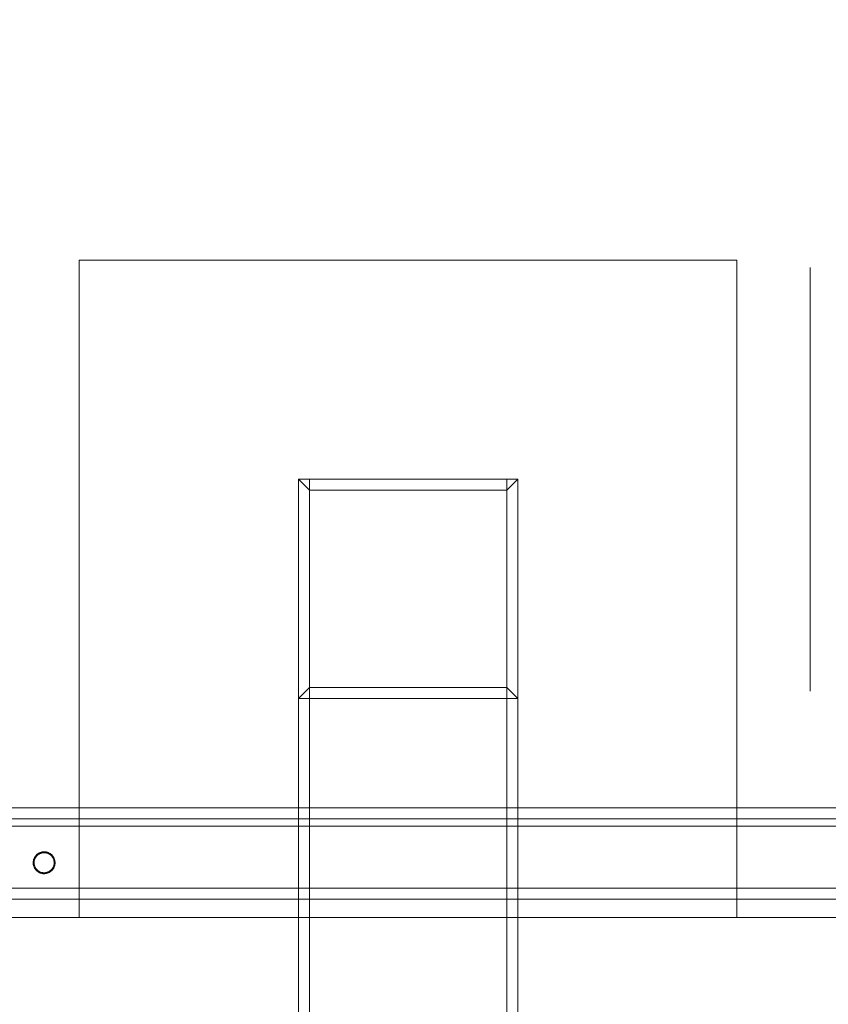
# Model space of a CAD drawing. Header units: millimetres. Extents: x -4395 to 65662, y -65530 to 6847.
# Tile 781 of 1034: x 26394 to 26615, y -17804 to -17534. Entities that reach past the tile are written whole.
import ezdxf

# ---------------------------------------------------------------- set-up
doc = ezdxf.new("R2010")
doc.units = ezdxf.units.MM
doc.layers.add('COTAS_P', color=1, linetype='Continuous', lineweight=0)
doc.layers.add('superior_C05', color=7, linetype='Continuous', lineweight=0)
doc.dimstyles.new('R19_100', dxfattribs={"dimtxt": 250, "dimasz": 150, "dimexe": 150, "dimexo": 80, "dimgap": 100, "dimtad": 1, "dimtih": 1, "dimtoh": 1, "dimdsep": 46, "dimcen": 0.09, "dimadec": 0, "dimazin": 0, "dimtfac": 1, "dimtdec": 4, "dimtofl": 0, "dimtmove": 0, "dimatfit": 3, "dimfxl": 1, "dimtolj": 1, "dimtzin": 0, "dimarcsym": 0})

# ---------------------------------------------------------------- blocks, each defined once
blk = doc.blocks.new('DIM_R33_31')
at = {"layer": 'COTAS_P'}
for p, q in [((24250.07, -17080), (24400.07, -17035)), ((26750.07, -17080), (26600.07, -17035)), ((24250.07, -17980), (24250.07, -17080)), ((24250.07, -17080), (26750.07, -17080)), ((24250.07, -17080), (24400.07, -17125)), ((26750.07, -17080), (26600.07, -17125)), ((26750.07, -17980), (26750.07, -17080))]:
    blk.add_line(p, q, dxfattribs=at)
blk.add_text('2500 P', height=250, dxfattribs=at).set_placement((25500.07, -16980))

msp = doc.modelspace()

# ---------------------------------------------------------------- linework, layer by layer
at = {"layer": 'superior_C05'}
for p, q in [((26410.067, -17780), (26410.067, -17600)), ((26410.067, -17600), (26590.067, -17600)), ((26590.067, -17600), (26590.067, -17780)), ((26610.067, -17602.162), (26610.067, -17602.018)), ((26610.067, -17602.45), (26610.067, -17602.162)), ((26610.067, -17602.881), (26610.067, -17602.45)), ((26610.067, -17603.454), (26610.067, -17602.881)), ((26610.067, -17604.168), (26610.067, -17603.454)), ((26610.067, -17605.02), (26610.067, -17604.168)), ((26610.067, -17606.009), (26610.067, -17605.02)), ((26610.067, -17607.133), (26610.067, -17606.009)), ((26610.067, -17608.387), (26610.067, -17607.133)), ((26610.067, -17609.771), (26610.067, -17608.387)), ((26610.067, -17611.278), (26610.067, -17609.771)), ((26610.067, -17612.908), (26610.067, -17611.278)), ((26610.067, -17614.654), (26610.067, -17612.908)), ((26610.067, -17616.513), (26610.067, -17614.654)), ((26610.067, -17618.48), (26610.067, -17616.513)), ((26610.067, -17620.55), (26610.067, -17618.48)), ((26610.067, -17620.112), (26610.067, -17620.012)), ((26610.067, -17620.31), (26610.067, -17620.112)), ((26610.067, -17620.608), (26610.067, -17620.31)), ((26610.067, -17622.718), (26610.067, -17620.55)), ((26610.067, -17621.003), (26610.067, -17620.608)), ((26610.067, -17621.495), (26610.067, -17621.003)), ((26610.067, -17622.083), (26610.067, -17621.495)), ((26610.067, -17622.765), (26610.067, -17622.083)), ((26610.067, -17624.979), (26610.067, -17622.718)), ((26610.067, -17623.54), (26610.067, -17622.765)), ((26610.067, -17624.405), (26610.067, -17623.54)), ((26610.067, -17625.359), (26610.067, -17624.405)), ((26610.067, -17627.327), (26610.067, -17624.979)), ((26610.067, -17626.399), (26610.067, -17625.359)), ((26610.067, -17627.522), (26610.067, -17626.399)), ((26610.067, -17629.757), (26610.067, -17627.327)), ((26610.067, -17628.727), (26610.067, -17627.522)), ((26610.067, -17630.009), (26610.067, -17628.727)), ((26610.067, -17632.261), (26610.067, -17629.757)), ((26610.067, -17631.365), (26610.067, -17630.009)), ((26610.067, -17632.793), (26610.067, -17631.365)), ((26610.067, -17634.835), (26610.067, -17632.261)), ((26610.067, -17634.288), (26610.067, -17632.793)), ((26610.067, -17635.848), (26610.067, -17634.288)), ((26610.067, -17637.471), (26610.067, -17634.835)), ((26610.067, -17637.467), (26610.067, -17635.848)), ((26610.067, -17639.143), (26610.067, -17637.467)), ((26610.067, -17640.163), (26610.067, -17637.471)), ((26610.067, -17640.87), (26610.067, -17639.143)), ((26610.067, -17642.904), (26610.067, -17640.163)), ((26610.067, -17642.645), (26610.067, -17640.87)), ((26610.067, -17644.463), (26610.067, -17642.645)), ((26610.067, -17645.688), (26610.067, -17642.904)), ((26610.067, -17646.319), (26610.067, -17644.463)), ((26610.067, -17648.508), (26610.067, -17645.688)), ((26610.067, -17648.21), (26610.067, -17646.319)), ((26610.067, -17650.13), (26610.067, -17648.21)), ((26610.067, -17651.356), (26610.067, -17648.508)), ((26610.067, -17652.074), (26610.067, -17650.13)), ((26610.067, -17654.225), (26610.067, -17651.356)), ((26610.067, -17654.038), (26610.067, -17652.074)), ((26610.067, -17656.017), (26610.067, -17654.038)), ((26610.067, -17657.109), (26610.067, -17654.225)), ((26610.067, -17658.006), (26610.067, -17656.017)), ((26610.067, -17660), (26610.067, -17657.109)), ((26530.067, -17660), (26470.067, -17660)), ((26473.067, -17663), (26470.067, -17660)), ((26470.067, -17660), (26470.067, -17720)), ((26470.067, -17660), (26470.067, -18300)), ((26473.067, -17660), (26470.067, -17660)), ((26473.067, -18300), (26473.067, -17660)), ((26473.067, -17660), (26527.067, -17660)), ((26527.067, -17663), (26530.067, -17660)), ((26527.067, -17660), (26527.067, -18300)), ((26530.067, -17660), (26527.067, -17660)), ((26530.067, -17720), (26530.067, -17660)), ((26530.067, -18300), (26530.067, -17660)), ((26610.067, -17660), (26610.067, -17658.006)), ((26610.067, -17660), (26610.067, -17662.891)), ((26610.067, -17660), (26610.067, -17661.994)), ((26527.067, -17663), (26473.067, -17663)), ((26473.067, -17663), (26473.067, -17717)), ((26527.067, -17717), (26527.067, -17663)), ((26610.067, -17661.994), (26610.067, -17663.983)), ((26610.067, -17662.891), (26610.067, -17665.775)), ((26610.067, -17663.983), (26610.067, -17665.962)), ((26610.067, -17665.775), (26610.067, -17668.644)), ((26610.067, -17665.962), (26610.067, -17667.926)), ((26610.067, -17667.926), (26610.067, -17669.87)), ((26610.067, -17668.644), (26610.067, -17671.492)), ((26610.067, -17669.87), (26610.067, -17671.79)), ((26610.067, -17671.492), (26610.067, -17674.312)), ((26610.067, -17671.79), (26610.067, -17673.681)), ((26610.067, -17673.681), (26610.067, -17675.537)), ((26610.067, -17674.312), (26610.067, -17677.096)), ((26610.067, -17675.537), (26610.067, -17677.355)), ((26610.067, -17677.096), (26610.067, -17679.837)), ((26610.067, -17677.355), (26610.067, -17679.13)), ((26610.067, -17679.13), (26610.067, -17680.857)), ((26610.067, -17679.837), (26610.067, -17682.529)), ((26610.067, -17680.857), (26610.067, -17682.533)), ((26610.067, -17682.529), (26610.067, -17685.165)), ((26610.067, -17682.533), (26610.067, -17684.152)), ((26610.067, -17684.152), (26610.067, -17685.712)), ((26610.067, -17685.165), (26610.067, -17687.739)), ((26610.067, -17685.712), (26610.067, -17687.207)), ((26610.067, -17687.207), (26610.067, -17688.635)), ((26610.067, -17687.739), (26610.067, -17690.243)), ((26610.067, -17688.635), (26610.067, -17689.991)), ((26610.067, -17689.991), (26610.067, -17691.273)), ((26610.067, -17690.243), (26610.067, -17692.673)), ((26610.067, -17691.273), (26610.067, -17692.478)), ((26610.067, -17692.478), (26610.067, -17693.601)), ((26610.067, -17692.673), (26610.067, -17695.021)), ((26610.067, -17693.601), (26610.067, -17694.641)), ((26610.067, -17694.641), (26610.067, -17695.595)), ((26610.067, -17695.021), (26610.067, -17697.282)), ((26610.067, -17695.595), (26610.067, -17696.46)), ((26610.067, -17696.46), (26610.067, -17697.235)), ((26610.067, -17697.235), (26610.067, -17697.917)), ((26610.067, -17697.282), (26610.067, -17699.45)), ((26610.067, -17697.917), (26610.067, -17698.505)), ((26610.067, -17698.505), (26610.067, -17698.997)), ((26610.067, -17698.997), (26610.067, -17699.392)), ((26610.067, -17699.392), (26610.067, -17699.69)), ((26610.067, -17699.45), (26610.067, -17701.52)), ((26610.067, -17699.69), (26610.067, -17699.888)), ((26610.067, -17699.888), (26610.067, -17699.988)), ((26610.067, -17701.52), (26610.067, -17703.487)), ((26610.067, -17703.487), (26610.067, -17705.346)), ((26610.067, -17705.346), (26610.067, -17707.092)), ((26610.067, -17707.092), (26610.067, -17708.722)), ((26610.067, -17708.722), (26610.067, -17710.229)), ((26610.067, -17710.229), (26610.067, -17711.613)), ((26610.067, -17711.613), (26610.067, -17712.867)), ((26610.067, -17712.867), (26610.067, -17713.991)), ((26610.067, -17713.991), (26610.067, -17714.98)), ((26470.067, -17720), (26473.067, -17717)), ((26473.067, -17717), (26527.067, -17717)), ((26527.067, -17717), (26530.067, -17720)), ((26610.067, -17714.98), (26610.067, -17715.832)), ((26610.067, -17715.832), (26610.067, -17716.546)), ((26610.067, -17716.546), (26610.067, -17717.119)), ((26610.067, -17717.119), (26610.067, -17717.55)), ((26610.067, -17717.55), (26610.067, -17717.838)), ((26610.067, -17717.838), (26610.067, -17717.982)), ((26470.067, -17720), (26530.067, -17720)), ((24310.067, -17750), (26690.067, -17750)), ((24310.067, -17753), (26690.067, -17753)), ((24300.067, -17755), (26700.067, -17755)), ((24310.067, -17755), (26690.067, -17755)), ((26100.817, -17755), (26700.067, -17755)), ((26398.144, -17763.072), (26398.051, -17763.189)), ((26398.243, -17762.959), (26398.144, -17763.072)), ((26398.348, -17762.852), (26398.243, -17762.959)), ((26398.457, -17762.751), (26398.348, -17762.852)), ((26398.522, -17763.031), (26398.427, -17763.13)), ((26398.572, -17762.655), (26398.457, -17762.751)), ((26398.623, -17762.938), (26398.522, -17763.031)), ((26398.691, -17762.564), (26398.572, -17762.655)), ((26398.728, -17762.85), (26398.623, -17762.938)), ((26398.815, -17762.48), (26398.691, -17762.564)), ((26398.837, -17762.767), (26398.728, -17762.85)), ((26398.942, -17762.402), (26398.815, -17762.48)), ((26398.95, -17762.69), (26398.837, -17762.767)), ((26399.074, -17762.33), (26398.942, -17762.402)), ((26399.067, -17762.618), (26398.95, -17762.69)), ((26399.188, -17762.553), (26399.067, -17762.618)), ((26399.209, -17762.265), (26399.074, -17762.33)), ((26399.311, -17762.493), (26399.188, -17762.553)), ((26399.346, -17762.207), (26399.209, -17762.265)), ((26399.438, -17762.44), (26399.311, -17762.493)), ((26399.487, -17762.156), (26399.346, -17762.207)), ((26399.567, -17762.393), (26399.438, -17762.44)), ((26399.63, -17762.112), (26399.487, -17762.156)), ((26399.698, -17762.353), (26399.567, -17762.393)), ((26399.775, -17762.075), (26399.63, -17762.112)), ((26399.831, -17762.319), (26399.698, -17762.353)), ((26399.922, -17762.046), (26399.775, -17762.075)), ((26399.965, -17762.292), (26399.831, -17762.319)), ((26400.069, -17762.023), (26399.922, -17762.046)), ((26400.101, -17762.271), (26399.965, -17762.292)), ((26400.218, -17762.008), (26400.069, -17762.023)), ((26400.237, -17762.258), (26400.101, -17762.271)), ((26400.368, -17762.001), (26400.218, -17762.008)), ((26400.374, -17762.251), (26400.237, -17762.258)), ((26400.517, -17762.001), (26400.368, -17762.001)), ((26400.511, -17762.251), (26400.374, -17762.251)), ((26400.648, -17762.258), (26400.511, -17762.251)), ((26400.667, -17762.008), (26400.517, -17762.001)), ((26400.784, -17762.271), (26400.648, -17762.258)), ((26400.816, -17762.023), (26400.667, -17762.008)), ((26400.92, -17762.292), (26400.784, -17762.271)), ((26400.963, -17762.046), (26400.816, -17762.023)), ((26401.054, -17762.319), (26400.92, -17762.292)), ((26401.11, -17762.075), (26400.963, -17762.046)), ((26401.187, -17762.353), (26401.054, -17762.319)), ((26401.255, -17762.112), (26401.11, -17762.075)), ((26401.318, -17762.393), (26401.187, -17762.353)), ((26401.398, -17762.156), (26401.255, -17762.112)), ((26401.447, -17762.44), (26401.318, -17762.393)), ((26401.539, -17762.207), (26401.398, -17762.156)), ((26401.574, -17762.493), (26401.447, -17762.44)), ((26401.676, -17762.265), (26401.539, -17762.207)), ((26401.697, -17762.553), (26401.574, -17762.493)), ((26401.811, -17762.33), (26401.676, -17762.265)), ((26401.817, -17762.618), (26401.697, -17762.553)), ((26401.942, -17762.402), (26401.811, -17762.33)), ((26401.934, -17762.69), (26401.817, -17762.618)), ((26402.048, -17762.767), (26401.934, -17762.69)), ((26402.07, -17762.48), (26401.942, -17762.402)), ((26402.157, -17762.85), (26402.048, -17762.767)), ((26402.194, -17762.564), (26402.07, -17762.48)), ((26402.262, -17762.938), (26402.157, -17762.85)), ((26402.313, -17762.655), (26402.194, -17762.564)), ((26402.363, -17763.031), (26402.262, -17762.938)), ((26402.428, -17762.751), (26402.313, -17762.655)), ((26402.458, -17763.13), (26402.363, -17763.031)), ((26402.537, -17762.852), (26402.428, -17762.751)), ((26402.642, -17762.959), (26402.537, -17762.852)), ((26402.741, -17763.072), (26402.642, -17762.959)), ((26402.834, -17763.189), (26402.741, -17763.072)), ((26397.446, -17764.85), (26397.442, -17765)), ((26397.442, -17765), (26397.446, -17765.15)), ((26397.457, -17764.701), (26397.446, -17764.85)), ((26397.446, -17765.15), (26397.457, -17765.299)), ((26397.476, -17764.553), (26397.457, -17764.701)), ((26397.457, -17765.299), (26397.476, -17765.447)), ((26397.502, -17764.406), (26397.476, -17764.553)), ((26397.476, -17765.447), (26397.502, -17765.594)), ((26397.535, -17764.26), (26397.502, -17764.406)), ((26397.502, -17765.594), (26397.535, -17765.74)), ((26397.576, -17764.116), (26397.535, -17764.26)), ((26397.535, -17765.74), (26397.576, -17765.884)), ((26397.623, -17763.974), (26397.576, -17764.116)), ((26397.678, -17763.835), (26397.623, -17763.974)), ((26397.74, -17763.698), (26397.678, -17763.835)), ((26397.696, -17764.863), (26397.692, -17765)), ((26397.692, -17765), (26397.696, -17765.137)), ((26397.706, -17764.726), (26397.696, -17764.863)), ((26397.696, -17765.137), (26397.706, -17765.274)), ((26397.723, -17764.59), (26397.706, -17764.726)), ((26397.706, -17765.274), (26397.723, -17765.41)), ((26397.747, -17764.455), (26397.723, -17764.59)), ((26397.723, -17765.41), (26397.747, -17765.545)), ((26397.808, -17763.565), (26397.74, -17763.698)), ((26397.778, -17764.321), (26397.747, -17764.455)), ((26397.747, -17765.545), (26397.778, -17765.679)), ((26397.815, -17764.189), (26397.778, -17764.321)), ((26397.778, -17765.679), (26397.815, -17765.811)), ((26397.883, -17763.436), (26397.808, -17763.565)), ((26397.858, -17764.059), (26397.815, -17764.189)), ((26397.908, -17763.932), (26397.858, -17764.059)), ((26397.964, -17763.31), (26397.883, -17763.436)), ((26397.965, -17763.807), (26397.908, -17763.932)), ((26398.051, -17763.189), (26397.964, -17763.31)), ((26398.027, -17763.685), (26397.965, -17763.807)), ((26398.096, -17763.566), (26398.027, -17763.685)), ((26398.17, -17763.451), (26398.096, -17763.566)), ((26398.25, -17763.34), (26398.17, -17763.451)), ((26398.336, -17763.232), (26398.25, -17763.34)), ((26398.427, -17763.13), (26398.336, -17763.232)), ((26402.549, -17763.232), (26402.458, -17763.13)), ((26402.635, -17763.34), (26402.549, -17763.232)), ((26402.715, -17763.451), (26402.635, -17763.34)), ((26402.789, -17763.566), (26402.715, -17763.451)), ((26402.858, -17763.685), (26402.789, -17763.566)), ((26402.921, -17763.31), (26402.834, -17763.189)), ((26402.92, -17763.807), (26402.858, -17763.685)), ((26402.977, -17763.932), (26402.92, -17763.807)), ((26403.002, -17763.436), (26402.921, -17763.31)), ((26403.027, -17764.059), (26402.977, -17763.932)), ((26403.077, -17763.565), (26403.002, -17763.436)), ((26403.07, -17764.189), (26403.027, -17764.059)), ((26403.107, -17764.321), (26403.07, -17764.189)), ((26403.07, -17765.811), (26403.107, -17765.679)), ((26403.145, -17763.698), (26403.077, -17763.565)), ((26403.138, -17764.455), (26403.107, -17764.321)), ((26403.107, -17765.679), (26403.138, -17765.545)), ((26403.162, -17764.59), (26403.138, -17764.455)), ((26403.138, -17765.545), (26403.162, -17765.41)), ((26403.207, -17763.835), (26403.145, -17763.698)), ((26403.179, -17764.726), (26403.162, -17764.59)), ((26403.162, -17765.41), (26403.179, -17765.274)), ((26403.189, -17764.863), (26403.179, -17764.726)), ((26403.179, -17765.274), (26403.189, -17765.137)), ((26403.192, -17765), (26403.189, -17764.863)), ((26403.192, -17765), (26403.189, -17765.137)), ((26403.262, -17763.974), (26403.207, -17763.835)), ((26403.309, -17764.116), (26403.262, -17763.974)), ((26403.35, -17764.26), (26403.309, -17764.116)), ((26403.309, -17765.884), (26403.35, -17765.74)), ((26403.383, -17764.406), (26403.35, -17764.26)), ((26403.35, -17765.74), (26403.383, -17765.594)), ((26403.409, -17764.553), (26403.383, -17764.406)), ((26403.383, -17765.594), (26403.409, -17765.447)), ((26403.428, -17764.701), (26403.409, -17764.553)), ((26403.409, -17765.447), (26403.428, -17765.299)), ((26403.439, -17764.85), (26403.428, -17764.701)), ((26403.428, -17765.299), (26403.439, -17765.15)), ((26403.442, -17765), (26403.439, -17764.85)), ((26403.442, -17765), (26403.439, -17765.15)), ((26397.576, -17765.884), (26397.623, -17766.026)), ((26397.623, -17766.026), (26397.678, -17766.165)), ((26397.678, -17766.165), (26397.74, -17766.302)), ((26397.74, -17766.302), (26397.808, -17766.435)), ((26397.808, -17766.435), (26397.883, -17766.564)), ((26397.815, -17765.811), (26397.858, -17765.941)), ((26397.858, -17765.941), (26397.908, -17766.068)), ((26397.883, -17766.564), (26397.964, -17766.69)), ((26397.908, -17766.068), (26397.965, -17766.193)), ((26397.964, -17766.69), (26398.051, -17766.811)), ((26397.965, -17766.193), (26398.027, -17766.315)), ((26398.027, -17766.315), (26398.096, -17766.434)), ((26398.051, -17766.811), (26398.144, -17766.928)), ((26398.096, -17766.434), (26398.17, -17766.549)), ((26398.144, -17766.928), (26398.243, -17767.041)), ((26398.17, -17766.549), (26398.25, -17766.66)), ((26398.243, -17767.041), (26398.348, -17767.148)), ((26398.25, -17766.66), (26398.336, -17766.768)), ((26398.336, -17766.768), (26398.427, -17766.87)), ((26398.348, -17767.148), (26398.457, -17767.249)), ((26398.427, -17766.87), (26398.522, -17766.969)), ((26398.457, -17767.249), (26398.572, -17767.345)), ((26398.522, -17766.969), (26398.623, -17767.062)), ((26398.572, -17767.345), (26398.691, -17767.436)), ((26398.623, -17767.062), (26398.728, -17767.15)), ((26398.691, -17767.436), (26398.815, -17767.52)), ((26398.728, -17767.15), (26398.837, -17767.233)), ((26398.815, -17767.52), (26398.942, -17767.598)), ((26398.837, -17767.233), (26398.95, -17767.31)), ((26398.942, -17767.598), (26399.074, -17767.67)), ((26398.95, -17767.31), (26399.067, -17767.382)), ((26399.067, -17767.382), (26399.188, -17767.447)), ((26399.074, -17767.67), (26399.209, -17767.735)), ((26399.188, -17767.447), (26399.311, -17767.507)), ((26399.209, -17767.735), (26399.346, -17767.793)), ((26399.311, -17767.507), (26399.438, -17767.56)), ((26399.346, -17767.793), (26399.487, -17767.844)), ((26399.438, -17767.56), (26399.567, -17767.607)), ((26399.487, -17767.844), (26399.63, -17767.888)), ((26399.567, -17767.607), (26399.698, -17767.647)), ((26399.63, -17767.888), (26399.775, -17767.925)), ((26399.698, -17767.647), (26399.831, -17767.681)), ((26399.775, -17767.925), (26399.922, -17767.954)), ((26399.831, -17767.681), (26399.965, -17767.708)), ((26399.922, -17767.954), (26400.069, -17767.977)), ((26399.965, -17767.708), (26400.101, -17767.729)), ((26400.069, -17767.977), (26400.218, -17767.992)), ((26400.101, -17767.729), (26400.237, -17767.742)), ((26400.218, -17767.992), (26400.368, -17767.999)), ((26400.237, -17767.742), (26400.374, -17767.749)), ((26400.368, -17767.999), (26400.517, -17767.999)), ((26400.374, -17767.749), (26400.511, -17767.749)), ((26400.511, -17767.749), (26400.648, -17767.742)), ((26400.517, -17767.999), (26400.667, -17767.992)), ((26400.648, -17767.742), (26400.784, -17767.729)), ((26400.667, -17767.992), (26400.816, -17767.977)), ((26400.784, -17767.729), (26400.92, -17767.708)), ((26400.816, -17767.977), (26400.963, -17767.954)), ((26400.92, -17767.708), (26401.054, -17767.681)), ((26400.963, -17767.954), (26401.11, -17767.925)), ((26401.054, -17767.681), (26401.187, -17767.647)), ((26401.11, -17767.925), (26401.255, -17767.888)), ((26401.187, -17767.647), (26401.318, -17767.607)), ((26401.255, -17767.888), (26401.398, -17767.844)), ((26401.318, -17767.607), (26401.447, -17767.56)), ((26401.398, -17767.844), (26401.539, -17767.793)), ((26401.447, -17767.56), (26401.574, -17767.507)), ((26401.539, -17767.793), (26401.676, -17767.735)), ((26401.574, -17767.507), (26401.697, -17767.447)), ((26401.676, -17767.735), (26401.811, -17767.67)), ((26401.697, -17767.447), (26401.817, -17767.382)), ((26401.811, -17767.67), (26401.942, -17767.598)), ((26401.817, -17767.382), (26401.934, -17767.31)), ((26401.934, -17767.31), (26402.048, -17767.233)), ((26401.942, -17767.598), (26402.07, -17767.52)), ((26402.048, -17767.233), (26402.157, -17767.15)), ((26402.07, -17767.52), (26402.194, -17767.436)), ((26402.157, -17767.15), (26402.262, -17767.062)), ((26402.194, -17767.436), (26402.313, -17767.345)), ((26402.262, -17767.062), (26402.363, -17766.969)), ((26402.313, -17767.345), (26402.428, -17767.249)), ((26402.363, -17766.969), (26402.458, -17766.87)), ((26402.428, -17767.249), (26402.537, -17767.148)), ((26402.458, -17766.87), (26402.549, -17766.768)), ((26402.537, -17767.148), (26402.642, -17767.041)), ((26402.549, -17766.768), (26402.635, -17766.66)), ((26402.635, -17766.66), (26402.715, -17766.549)), ((26402.642, -17767.041), (26402.741, -17766.928)), ((26402.715, -17766.549), (26402.789, -17766.434)), ((26402.741, -17766.928), (26402.834, -17766.811)), ((26402.789, -17766.434), (26402.858, -17766.315)), ((26402.834, -17766.811), (26402.921, -17766.69)), ((26402.858, -17766.315), (26402.92, -17766.193)), ((26402.92, -17766.193), (26402.977, -17766.068)), ((26402.921, -17766.69), (26403.002, -17766.564)), ((26402.977, -17766.068), (26403.027, -17765.941)), ((26403.002, -17766.564), (26403.077, -17766.435)), ((26403.027, -17765.941), (26403.07, -17765.811)), ((26403.077, -17766.435), (26403.145, -17766.302)), ((26403.145, -17766.302), (26403.207, -17766.165)), ((26403.207, -17766.165), (26403.262, -17766.026)), ((26403.262, -17766.026), (26403.309, -17765.884)), ((24310.067, -17772), (26690.067, -17772)), ((24310.067, -17775), (26690.067, -17775)), ((24250.067, -17780), (26750.067, -17780)), ((26590.067, -17780), (26410.067, -17780))]:
    msp.add_line(p, q, dxfattribs=at)

# ---------------------------------------------------------------- dimensions: what is measured, and where the dimension line sits
at = {"layer": 'COTAS_P'}
dim = msp.add_aligned_dim(p1=(24250.067, -17980), p2=(26750.067, -17980), distance=900, text='<> P', dimstyle='R19_100', dxfattribs=at)
dim.commit()
dim.dimension.update_dxf_attribs({"geometry": 'DIM_R33_31', "text_midpoint": (25500.067, -17080)})

doc.saveas('drawing.dxf')
